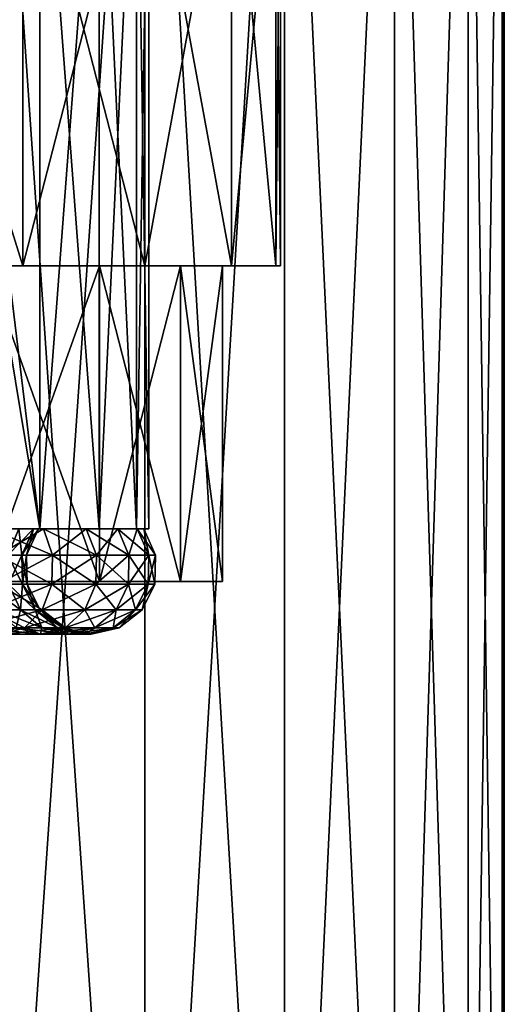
# Model space of a CAD drawing. Extents: x 0 to 200, y 18 to 95.
# Tile 378 of 491: x 181 to 190, y 37 to 56. Entities that reach past the tile are written whole.
import ezdxf

# ---------------------------------------------------------------- set-up
doc = ezdxf.new("R2010")
doc.units = 0

msp = doc.modelspace()

# ---------------------------------------------------------------- linework, layer by layer
for points in [[(182.969574, 67.22702, 33.419941), (182.969574, 22.227015, 33.419941), (179.881058, 22.227015, 31.886789)], [(179.881058, 67.22702, 31.886789), (182.969574, 67.22702, 33.419941), (179.881058, 22.227015, 31.886789)], [(179.881058, 67.22702, 60.113213), (179.881058, 22.227015, 60.113213), (182.969574, 22.227015, 58.580059)], [(182.969574, 67.22702, 58.580059), (179.881058, 67.22702, 60.113213), (182.969574, 22.227015, 58.580059)], [(185.626404, 67.22702, 35.617851), (185.626404, 22.227015, 35.617851), (182.969574, 22.227015, 33.419941)], [(182.969574, 67.22702, 33.419941), (185.626404, 67.22702, 35.617851), (182.969574, 22.227015, 33.419941)], [(182.969574, 67.22702, 58.580059), (182.969574, 22.227015, 58.580059), (185.626404, 22.227015, 56.382149)], [(185.626404, 67.22702, 56.382149), (182.969574, 67.22702, 58.580059), (185.626404, 22.227015, 56.382149)], [(187.711121, 67.22702, 38.36438), (187.711121, 22.227015, 38.36438), (185.626404, 22.227015, 35.617851)], [(185.626404, 67.22702, 35.617851), (187.711121, 67.22702, 38.36438), (185.626404, 22.227015, 35.617851)], [(185.626404, 67.22702, 56.382149), (185.626404, 22.227015, 56.382149), (187.711121, 22.227015, 53.63562)], [(187.711121, 67.22702, 53.63562), (185.626404, 67.22702, 56.382149), (187.711121, 22.227015, 53.63562)], [(189.113602, 67.22702, 41.514389), (189.113602, 22.227015, 41.514389), (187.711121, 22.227015, 38.36438)], [(187.711121, 67.22702, 38.36438), (189.113602, 67.22702, 41.514389), (187.711121, 22.227015, 38.36438)], [(187.711121, 67.22702, 53.63562), (187.711121, 22.227015, 53.63562), (189.113602, 22.227015, 50.485611)], [(189.113602, 67.22702, 50.485611), (187.711121, 67.22702, 53.63562), (189.113602, 22.227015, 50.485611)], [(189.759705, 67.22702, 44.901428), (189.759705, 22.227015, 44.901428), (189.113602, 22.227015, 41.514389)], [(189.113602, 67.22702, 41.514389), (189.759705, 67.22702, 44.901428), (189.113602, 22.227015, 41.514389)], [(189.113602, 67.22702, 50.485611), (189.113602, 22.227015, 50.485611), (189.759705, 22.227015, 47.098572)], [(189.759705, 67.22702, 47.098572), (189.113602, 67.22702, 50.485611), (189.759705, 22.227015, 47.098572)], [(189.799988, 67.22702, 46), (189.799988, 22.227015, 46), (189.759705, 22.227015, 44.901428)], [(189.759705, 67.22702, 44.901428), (189.799988, 67.22702, 46), (189.759705, 22.227015, 44.901428)], [(189.759705, 67.22702, 47.098572), (189.759705, 22.227015, 47.098572), (189.799988, 22.227015, 46)], [(189.799988, 67.22702, 46), (189.759705, 67.22702, 47.098572), (189.799988, 22.227015, 46)], [(179.8806, 55.227016, 39.5), (180.975204, 61.227016, 40.52924), (180.975204, 46.227016, 40.52924)], [(180.975204, 61.227016, 51.47076), (179.8806, 55.227016, 52.5), (180.975204, 46.227016, 51.47076)], [(179.8806, 59.727016, 39.5), (180.975204, 61.227016, 40.52924), (179.8806, 55.227016, 39.5)], [(180.975204, 61.227016, 51.47076), (179.8806, 59.727016, 52.5), (179.8806, 55.227016, 52.5)], [(180.975204, 61.227016, 40.52924), (182.105011, 61.227016, 42.166035), (180.975204, 46.227016, 40.52924)], [(182.105011, 61.227016, 42.166035), (182.105011, 46.227016, 42.166035), (180.975204, 46.227016, 40.52924)], [(180.975204, 61.227016, 51.47076), (180.975204, 46.227016, 51.47076), (182.105011, 46.227016, 49.833965)], [(182.105011, 61.227016, 49.833965), (180.975204, 61.227016, 51.47076), (182.105011, 46.227016, 49.833965)], [(182.105011, 61.227016, 42.166035), (182.810257, 61.227016, 44.025646), (182.105011, 46.227016, 42.166035)], [(182.810257, 61.227016, 44.025646), (182.810257, 46.227016, 44.025646), (182.105011, 46.227016, 42.166035)], [(182.105011, 61.227016, 49.833965), (182.105011, 46.227016, 49.833965), (182.810257, 46.227016, 47.974354)], [(182.810257, 61.227016, 47.974354), (182.105011, 61.227016, 49.833965), (182.810257, 46.227016, 47.974354)], [(182.810257, 61.227016, 44.025646), (183.049988, 61.227016, 46), (182.810257, 46.227016, 44.025646)], [(183.049988, 61.227016, 46), (183.049988, 46.227016, 46), (182.810257, 46.227016, 44.025646)], [(182.810257, 61.227016, 47.974354), (182.810257, 46.227016, 47.974354), (183.049988, 46.227016, 46)], [(183.049988, 61.227016, 46), (182.810257, 61.227016, 47.974354), (183.049988, 46.227016, 46)], [(180.654861, 51.227013, 36.984291), (180.654861, 60.227013, 36.984291), (177.853165, 51.227013, 35.692688)], [(180.654861, 60.227013, 36.984291), (177.853165, 60.227013, 35.692688), (177.853165, 51.227013, 35.692688)], [(177.853165, 51.227013, 56.307312), (177.853165, 60.227013, 56.307312), (180.654861, 51.227013, 55.015709)], [(177.853165, 60.227013, 56.307312), (180.654861, 60.227013, 55.015709), (180.654861, 51.227013, 55.015709)], [(182.974365, 51.227013, 39.018433), (182.974365, 60.227013, 39.018433), (180.654861, 51.227013, 36.984291)], [(182.974365, 60.227013, 39.018433), (180.654861, 60.227013, 36.984291), (180.654861, 51.227013, 36.984291)], [(180.654861, 51.227013, 55.015709), (180.654861, 60.227013, 55.015709), (182.974365, 51.227013, 52.981567)], [(180.654861, 60.227013, 55.015709), (182.974365, 60.227013, 52.981567), (182.974365, 51.227013, 52.981567)], [(184.620605, 51.227013, 41.627583), (184.620605, 60.227013, 41.627583), (182.974365, 51.227013, 39.018433)], [(184.620605, 60.227013, 41.627583), (182.974365, 60.227013, 39.018433), (182.974365, 51.227013, 39.018433)], [(182.974365, 51.227013, 52.981567), (182.974365, 60.227013, 52.981567), (184.620605, 51.227013, 50.372417)], [(182.974365, 60.227013, 52.981567), (184.620605, 60.227013, 50.372417), (184.620605, 51.227013, 50.372417)], [(185.458023, 51.227013, 44.596844), (185.458023, 60.227013, 44.596844), (184.620605, 51.227013, 41.627583)], [(185.458023, 60.227013, 44.596844), (184.620605, 60.227013, 41.627583), (184.620605, 51.227013, 41.627583)], [(184.620605, 51.227013, 50.372417), (184.620605, 60.227013, 50.372417), (185.458023, 51.227013, 47.403156)], [(184.620605, 60.227013, 50.372417), (185.458023, 60.227013, 47.403156), (185.458023, 51.227013, 47.403156)], [(185.549988, 51.227013, 46), (185.549988, 60.227013, 46), (185.458023, 51.227013, 44.596844)], [(185.549988, 60.227013, 46), (185.458023, 60.227013, 44.596844), (185.458023, 51.227013, 44.596844)], [(185.458023, 51.227013, 47.403156), (185.458023, 60.227013, 47.403156), (185.549988, 51.227013, 46)], [(185.458023, 60.227013, 47.403156), (185.549988, 60.227013, 46), (185.549988, 51.227013, 46)], [(179.486526, 55.227016, 39.210384), (180.975204, 46.227016, 40.52924), (179.486526, 46.227016, 39.210384)], [(179.486526, 55.227016, 39.210384), (179.8806, 55.227016, 39.5), (180.975204, 46.227016, 40.52924)], [(179.8806, 55.227016, 52.5), (179.486526, 46.227016, 52.789616), (180.975204, 46.227016, 51.47076)], [(177.397614, 51.227013, 36.602402), (180.654861, 51.227013, 36.984291), (177.853165, 51.227013, 35.692688)], [(179.969284, 51.227013, 37.733139), (180.654861, 51.227013, 36.984291), (177.397614, 51.227013, 36.602402)], [(177.853165, 51.227013, 56.307312), (180.654861, 51.227013, 55.015709), (179.969284, 51.227013, 54.266861)], [(182.111801, 45.227016, 39.55019), (182.111801, 51.227013, 39.55019), (179.969284, 45.227016, 37.733139)], [(182.111801, 51.227013, 39.55019), (179.969284, 51.227013, 37.733139), (179.969284, 45.227016, 37.733139)], [(179.969284, 45.227016, 54.266861), (179.969284, 51.227013, 54.266861), (182.111801, 45.227016, 52.44981)], [(179.969284, 51.227013, 54.266861), (182.111801, 51.227013, 52.44981), (182.111801, 45.227016, 52.44981)], [(179.969284, 51.227013, 37.733139), (182.974365, 51.227013, 39.018433), (180.654861, 51.227013, 36.984291)], [(182.111801, 51.227013, 39.55019), (182.974365, 51.227013, 39.018433), (179.969284, 51.227013, 37.733139)], [(179.969284, 51.227013, 54.266861), (180.654861, 51.227013, 55.015709), (182.111801, 51.227013, 52.44981)], [(180.654861, 51.227013, 55.015709), (182.974365, 51.227013, 52.981567), (182.111801, 51.227013, 52.44981)], [(183.647293, 45.227016, 41.902699), (183.647293, 51.227013, 41.902699), (182.111801, 45.227016, 39.55019)], [(183.647293, 51.227013, 41.902699), (182.111801, 51.227013, 39.55019), (182.111801, 45.227016, 39.55019)], [(182.111801, 45.227016, 52.44981), (182.111801, 51.227013, 52.44981), (183.647293, 45.227016, 50.097301)], [(182.111801, 51.227013, 52.44981), (183.647293, 51.227013, 50.097301), (183.647293, 45.227016, 50.097301)], [(182.111801, 51.227013, 39.55019), (184.620605, 51.227013, 41.627583), (182.974365, 51.227013, 39.018433)], [(183.647293, 51.227013, 41.902699), (184.620605, 51.227013, 41.627583), (182.111801, 51.227013, 39.55019)], [(182.111801, 51.227013, 52.44981), (182.974365, 51.227013, 52.981567), (183.647293, 51.227013, 50.097301)], [(182.974365, 51.227013, 52.981567), (184.620605, 51.227013, 50.372417), (183.647293, 51.227013, 50.097301)], [(184.448288, 45.227016, 44.595364), (184.448288, 51.227013, 44.595364), (183.647293, 45.227016, 41.902699)], [(184.448288, 51.227013, 44.595364), (183.647293, 51.227013, 41.902699), (183.647293, 45.227016, 41.902699)], [(183.647293, 45.227016, 50.097301), (183.647293, 51.227013, 50.097301), (184.448288, 45.227016, 47.404636)], [(183.647293, 51.227013, 50.097301), (184.448288, 51.227013, 47.404636), (184.448288, 45.227016, 47.404636)], [(183.647293, 51.227013, 41.902699), (185.458023, 51.227013, 44.596844), (184.620605, 51.227013, 41.627583)], [(184.448288, 51.227013, 44.595364), (185.458023, 51.227013, 44.596844), (183.647293, 51.227013, 41.902699)], [(183.647293, 51.227013, 50.097301), (184.620605, 51.227013, 50.372417), (184.448288, 51.227013, 47.404636)], [(184.448288, 45.227016, 47.404636), (184.448288, 51.227013, 47.404636), (184.448288, 45.227016, 44.595364)], [(184.448288, 51.227013, 47.404636), (184.448288, 51.227013, 44.595364), (184.448288, 45.227016, 44.595364)], [(184.448288, 51.227013, 47.404636), (185.458023, 51.227013, 47.403156), (184.448288, 51.227013, 44.595364)], [(185.458023, 51.227013, 47.403156), (185.549988, 51.227013, 46), (184.448288, 51.227013, 44.595364)], [(185.549988, 51.227013, 46), (185.458023, 51.227013, 44.596844), (184.448288, 51.227013, 44.595364)], [(184.448288, 51.227013, 47.404636), (184.620605, 51.227013, 50.372417), (185.458023, 51.227013, 47.403156)], [(180.975204, 46.227016, 40.52924), (180.038712, 46.227016, 39.756737), (179.486526, 46.227016, 39.210384)], [(179.486526, 46.227016, 52.789616), (180.038712, 46.227016, 52.243263), (180.975204, 46.227016, 51.47076)], [(180.856567, 46.227016, 47.067936), (180.579102, 46.227016, 48.103424), (179.511169, 46.227016, 42.046856)], [(180.579102, 46.227016, 43.896576), (180.856567, 46.227016, 44.932064), (179.511169, 46.227016, 42.046856)], [(180.856567, 46.227016, 44.932064), (180.949997, 46.227016, 46), (179.511169, 46.227016, 42.046856)], [(180.949997, 46.227016, 46), (180.856567, 46.227016, 47.067936), (179.511169, 46.227016, 42.046856)], [(180.038712, 46.227016, 39.756737), (181.043259, 46.227016, 40.76128), (180.183289, 45.726139, 39.584438)], [(181.043259, 46.227016, 51.23872), (180.038712, 46.227016, 52.243263), (181.215561, 45.726139, 51.383297)], [(180.038712, 46.227016, 52.243263), (180.183289, 45.726139, 52.415565), (181.215561, 45.726139, 51.383297)], [(180.975204, 46.227016, 40.52924), (181.043259, 46.227016, 40.76128), (180.038712, 46.227016, 39.756737)], [(180.975204, 46.227016, 51.47076), (180.038712, 46.227016, 52.243263), (181.043259, 46.227016, 51.23872)], [(181.043259, 46.227016, 40.76128), (181.215561, 45.726139, 40.616703), (180.183289, 45.726139, 39.584438)], [(180.635056, 45.726139, 44.971123), (180.579102, 46.227016, 43.896576), (180.367737, 45.726139, 43.973503)], [(180.367737, 45.726139, 48.026497), (180.856567, 46.227016, 47.067936), (180.635056, 45.726139, 47.028877)], [(180.579102, 46.227016, 48.103424), (180.856567, 46.227016, 47.067936), (180.367737, 45.726139, 48.026497)], [(180.856567, 46.227016, 44.932064), (180.579102, 46.227016, 43.896576), (180.635056, 45.726139, 44.971123)], [(180.725067, 45.726139, 46), (180.856567, 46.227016, 44.932064), (180.635056, 45.726139, 44.971123)], [(180.635056, 45.726139, 47.028877), (180.949997, 46.227016, 46), (180.725067, 45.726139, 46)], [(180.856567, 46.227016, 47.067936), (180.949997, 46.227016, 46), (180.635056, 45.726139, 47.028877)], [(180.949997, 46.227016, 46), (180.856567, 46.227016, 44.932064), (180.725067, 45.726139, 46)], [(182.105011, 46.227016, 42.166035), (181.858093, 46.227016, 41.924999), (180.975204, 46.227016, 40.52924)], [(181.858093, 46.227016, 41.924999), (181.043259, 46.227016, 40.76128), (180.975204, 46.227016, 40.52924)], [(180.975204, 46.227016, 51.47076), (181.858093, 46.227016, 50.075001), (182.105011, 46.227016, 49.833965)], [(180.975204, 46.227016, 51.47076), (181.043259, 46.227016, 51.23872), (181.858093, 46.227016, 50.075001)], [(181.043259, 46.227016, 40.76128), (181.858093, 46.227016, 41.924999), (181.215561, 45.726139, 40.616703)], [(181.858093, 46.227016, 50.075001), (181.043259, 46.227016, 51.23872), (182.052887, 45.726139, 50.187462)], [(181.043259, 46.227016, 51.23872), (181.215561, 45.726139, 51.383297), (182.052887, 45.726139, 50.187462)], [(181.858093, 46.227016, 41.924999), (182.052887, 45.726139, 41.812538), (181.215561, 45.726139, 40.616703)], [(181.858093, 46.227016, 41.924999), (182.458481, 46.227016, 43.212536), (182.052887, 45.726139, 41.812538)], [(182.458481, 46.227016, 48.787464), (181.858093, 46.227016, 50.075001), (182.669846, 45.726139, 48.864391)], [(181.858093, 46.227016, 50.075001), (182.052887, 45.726139, 50.187462), (182.669846, 45.726139, 48.864391)], [(182.105011, 46.227016, 42.166035), (182.458481, 46.227016, 43.212536), (181.858093, 46.227016, 41.924999)], [(182.105011, 46.227016, 49.833965), (181.858093, 46.227016, 50.075001), (182.458481, 46.227016, 48.787464)], [(182.458481, 46.227016, 43.212536), (182.669846, 45.726139, 43.135609), (182.052887, 45.726139, 41.812538)], [(182.810257, 46.227016, 44.025646), (182.458481, 46.227016, 43.212536), (182.105011, 46.227016, 42.166035)], [(182.105011, 46.227016, 49.833965), (182.458481, 46.227016, 48.787464), (182.810257, 46.227016, 47.974354)], [(182.458481, 46.227016, 43.212536), (182.826172, 46.227016, 44.584766), (182.669846, 45.726139, 43.135609)], [(182.826172, 46.227016, 47.415234), (182.458481, 46.227016, 48.787464), (183.047684, 45.726139, 47.454288)], [(182.458481, 46.227016, 48.787464), (182.669846, 45.726139, 48.864391), (183.047684, 45.726139, 47.454288)], [(182.810257, 46.227016, 44.025646), (182.826172, 46.227016, 44.584766), (182.458481, 46.227016, 43.212536)], [(182.810257, 46.227016, 47.974354), (182.458481, 46.227016, 48.787464), (182.826172, 46.227016, 47.415234)], [(182.826172, 46.227016, 44.584766), (183.047684, 45.726139, 44.545712), (182.669846, 45.726139, 43.135609)], [(183.049988, 46.227016, 46), (182.826172, 46.227016, 44.584766), (182.810257, 46.227016, 44.025646)], [(182.810257, 46.227016, 47.974354), (182.826172, 46.227016, 47.415234), (183.049988, 46.227016, 46)], [(182.826172, 46.227016, 44.584766), (182.949997, 46.227016, 46), (183.047684, 45.726139, 44.545712)], [(182.949997, 46.227016, 46), (182.826172, 46.227016, 47.415234), (183.174911, 45.726139, 46)], [(182.826172, 46.227016, 47.415234), (183.047684, 45.726139, 47.454288), (183.174911, 45.726139, 46)], [(183.049988, 46.227016, 46), (182.949997, 46.227016, 46), (182.826172, 46.227016, 44.584766)], [(183.049988, 46.227016, 46), (182.826172, 46.227016, 47.415234), (182.949997, 46.227016, 46)], [(182.949997, 46.227016, 46), (183.174911, 45.726139, 46), (183.047684, 45.726139, 44.545712)], [(180.183289, 45.726139, 39.584438), (181.215561, 45.726139, 40.616703), (180.175949, 45.177197, 39.593178)], [(181.215561, 45.726139, 40.616703), (181.206818, 45.177197, 40.624039), (180.175949, 45.177197, 39.593178)], [(180.183289, 45.726139, 52.415565), (180.175949, 45.177197, 52.406822), (181.206818, 45.177197, 51.375961)], [(181.215561, 45.726139, 51.383297), (180.183289, 45.726139, 52.415565), (181.206818, 45.177197, 51.375961)], [(180.646301, 45.177197, 44.969139), (180.367737, 45.726139, 43.973503), (180.378464, 45.177197, 43.969601)], [(180.635056, 45.726139, 44.971123), (180.367737, 45.726139, 43.973503), (180.646301, 45.177197, 44.969139)], [(180.367737, 45.726139, 48.026497), (180.635056, 45.726139, 47.028877), (180.378464, 45.177197, 48.030399)], [(180.378464, 45.177197, 48.030399), (180.635056, 45.726139, 47.028877), (180.646301, 45.177197, 47.030861)], [(180.736481, 45.177197, 46), (180.635056, 45.726139, 44.971123), (180.646301, 45.177197, 44.969139)], [(180.725067, 45.726139, 46), (180.635056, 45.726139, 44.971123), (180.736481, 45.177197, 46)], [(180.635056, 45.726139, 47.028877), (180.725067, 45.726139, 46), (180.646301, 45.177197, 47.030861)], [(180.646301, 45.177197, 47.030861), (180.725067, 45.726139, 46), (180.736481, 45.177197, 46)], [(181.215561, 45.726139, 40.616703), (182.052887, 45.726139, 41.812538), (181.206818, 45.177197, 40.624039)], [(182.052887, 45.726139, 41.812538), (182.042999, 45.177197, 41.818245), (181.206818, 45.177197, 40.624039)], [(181.215561, 45.726139, 51.383297), (181.206818, 45.177197, 51.375961), (182.042999, 45.177197, 50.181755)], [(182.052887, 45.726139, 50.187462), (181.215561, 45.726139, 51.383297), (182.042999, 45.177197, 50.181755)], [(182.052887, 45.726139, 41.812538), (182.669846, 45.726139, 43.135609), (182.042999, 45.177197, 41.818245)], [(182.669846, 45.726139, 43.135609), (182.659119, 45.177197, 43.139511), (182.042999, 45.177197, 41.818245)], [(182.052887, 45.726139, 50.187462), (182.042999, 45.177197, 50.181755), (182.659119, 45.177197, 48.860489)], [(182.669846, 45.726139, 48.864391), (182.052887, 45.726139, 50.187462), (182.659119, 45.177197, 48.860489)], [(182.669846, 45.726139, 43.135609), (183.047684, 45.726139, 44.545712), (182.659119, 45.177197, 43.139511)], [(183.047684, 45.726139, 44.545712), (183.036438, 45.177197, 44.547691), (182.659119, 45.177197, 43.139511)], [(182.669846, 45.726139, 48.864391), (182.659119, 45.177197, 48.860489), (183.036438, 45.177197, 47.452309)], [(183.047684, 45.726139, 47.454288), (182.669846, 45.726139, 48.864391), (183.036438, 45.177197, 47.452309)], [(183.047684, 45.726139, 44.545712), (183.174911, 45.726139, 46), (183.036438, 45.177197, 44.547691)], [(183.174911, 45.726139, 46), (183.163498, 45.177197, 46), (183.036438, 45.177197, 44.547691)], [(183.047684, 45.726139, 47.454288), (183.036438, 45.177197, 47.452309), (183.163498, 45.177197, 46)], [(183.174911, 45.726139, 46), (183.047684, 45.726139, 47.454288), (183.163498, 45.177197, 46)], [(177.293945, 45.227016, 42.872673), (182.111801, 45.227016, 39.55019), (179.969284, 45.227016, 37.733139)], [(177.293945, 45.227016, 42.872673), (178.40387, 45.227016, 44.264465), (182.111801, 45.227016, 39.55019)], [(177.293945, 45.227016, 49.127327), (182.111801, 45.227016, 52.44981), (178.40387, 45.227016, 47.735535)], [(179.969284, 45.227016, 54.266861), (182.111801, 45.227016, 52.44981), (177.293945, 45.227016, 49.127327)], [(178.40387, 45.227016, 44.264465), (183.647293, 45.227016, 41.902699), (182.111801, 45.227016, 39.55019)], [(178.40387, 45.227016, 44.264465), (184.448288, 45.227016, 44.595364), (183.647293, 45.227016, 41.902699)], [(178.799988, 45.227016, 46), (184.448288, 45.227016, 44.595364), (178.40387, 45.227016, 44.264465)], [(178.40387, 45.227016, 47.735535), (184.448288, 45.227016, 47.404636), (178.799988, 45.227016, 46)], [(178.40387, 45.227016, 47.735535), (183.647293, 45.227016, 50.097301), (184.448288, 45.227016, 47.404636)], [(182.111801, 45.227016, 52.44981), (183.647293, 45.227016, 50.097301), (178.40387, 45.227016, 47.735535)], [(178.799988, 45.227016, 46), (184.448288, 45.227016, 47.404636), (184.448288, 45.227016, 44.595364)], [(180.609207, 44.6861, 43.88562), (179.941147, 45.177197, 43.031754), (180.153793, 44.6861, 42.908981)], [(180.378464, 45.177197, 43.969601), (179.941147, 45.177197, 43.031754), (180.609207, 44.6861, 43.88562)], [(180.175949, 45.177197, 39.593178), (181.206818, 45.177197, 40.624039), (180.018112, 44.6861, 39.781281)], [(181.206818, 45.177197, 40.624039), (181.018707, 44.6861, 40.781876), (180.018112, 44.6861, 39.781281)], [(180.175949, 45.177197, 52.406822), (180.018112, 44.6861, 52.218719), (181.018707, 44.6861, 51.218124)], [(180.153793, 44.6861, 49.091019), (180.378464, 45.177197, 48.030399), (180.609207, 44.6861, 48.11438)], [(181.206818, 45.177197, 51.375961), (180.175949, 45.177197, 52.406822), (181.018707, 44.6861, 51.218124)], [(180.888107, 44.6861, 44.926502), (180.378464, 45.177197, 43.969601), (180.609207, 44.6861, 43.88562)], [(180.646301, 45.177197, 44.969139), (180.378464, 45.177197, 43.969601), (180.888107, 44.6861, 44.926502)], [(180.378464, 45.177197, 48.030399), (180.646301, 45.177197, 47.030861), (180.609207, 44.6861, 48.11438)], [(180.609207, 44.6861, 48.11438), (180.646301, 45.177197, 47.030861), (180.888107, 44.6861, 47.073498)], [(180.982025, 44.6861, 46), (180.646301, 45.177197, 44.969139), (180.888107, 44.6861, 44.926502)], [(180.736481, 45.177197, 46), (180.646301, 45.177197, 44.969139), (180.982025, 44.6861, 46)], [(180.646301, 45.177197, 47.030861), (180.736481, 45.177197, 46), (180.888107, 44.6861, 47.073498)], [(180.888107, 44.6861, 47.073498), (180.736481, 45.177197, 46), (180.982025, 44.6861, 46)], [(181.206818, 45.177197, 40.624039), (182.042999, 45.177197, 41.818245), (181.018707, 44.6861, 40.781876)], [(182.042999, 45.177197, 41.818245), (181.830353, 44.6861, 41.941017), (181.018707, 44.6861, 40.781876)], [(181.206818, 45.177197, 51.375961), (181.018707, 44.6861, 51.218124), (181.830353, 44.6861, 50.058983)], [(182.042999, 45.177197, 50.181755), (181.206818, 45.177197, 51.375961), (181.830353, 44.6861, 50.058983)], [(182.042999, 45.177197, 41.818245), (182.659119, 45.177197, 43.139511), (181.830353, 44.6861, 41.941017)], [(182.659119, 45.177197, 43.139511), (182.428391, 44.6861, 43.223492), (181.830353, 44.6861, 41.941017)], [(182.042999, 45.177197, 50.181755), (181.830353, 44.6861, 50.058983), (182.428391, 44.6861, 48.776508)], [(182.659119, 45.177197, 48.860489), (182.042999, 45.177197, 50.181755), (182.428391, 44.6861, 48.776508)], [(182.659119, 45.177197, 43.139511), (183.036438, 45.177197, 44.547691), (182.428391, 44.6861, 43.223492)], [(183.036438, 45.177197, 44.547691), (182.794632, 44.6861, 44.590332), (182.428391, 44.6861, 43.223492)], [(182.659119, 45.177197, 48.860489), (182.428391, 44.6861, 48.776508), (182.794632, 44.6861, 47.409668)], [(183.036438, 45.177197, 47.452309), (182.659119, 45.177197, 48.860489), (182.794632, 44.6861, 47.409668)], [(183.036438, 45.177197, 44.547691), (183.163498, 45.177197, 46), (182.794632, 44.6861, 44.590332)], [(183.163498, 45.177197, 46), (182.917953, 44.6861, 46), (182.794632, 44.6861, 44.590332)], [(183.036438, 45.177197, 47.452309), (182.794632, 44.6861, 47.409668), (182.917953, 44.6861, 46)], [(183.163498, 45.177197, 46), (183.036438, 45.177197, 47.452309), (182.917953, 44.6861, 46)], [(180.018112, 44.6861, 39.781281), (181.018707, 44.6861, 40.781876), (179.740234, 44.347603, 40.112446)], [(181.018707, 44.6861, 40.781876), (180.687546, 44.347603, 41.059757), (179.740234, 44.347603, 40.112446)], [(180.018112, 44.6861, 52.218719), (179.740234, 44.347603, 51.887554), (180.687546, 44.347603, 50.940243)], [(181.018707, 44.6861, 51.218124), (180.018112, 44.6861, 52.218719), (180.687546, 44.347603, 50.940243)], [(181.015442, 44.347603, 43.737762), (180.153793, 44.6861, 42.908981), (180.528183, 44.347603, 42.692829)], [(180.609207, 44.6861, 43.88562), (180.153793, 44.6861, 42.908981), (181.015442, 44.347603, 43.737762)], [(180.153793, 44.6861, 49.091019), (180.609207, 44.6861, 48.11438), (180.528183, 44.347603, 49.307171)], [(180.528183, 44.347603, 49.307171), (180.609207, 44.6861, 48.11438), (181.015442, 44.347603, 48.262238)], [(181.313858, 44.347603, 44.851433), (180.609207, 44.6861, 43.88562), (181.015442, 44.347603, 43.737762)], [(180.888107, 44.6861, 44.926502), (180.609207, 44.6861, 43.88562), (181.313858, 44.347603, 44.851433)], [(180.609207, 44.6861, 48.11438), (180.888107, 44.6861, 47.073498), (181.015442, 44.347603, 48.262238)], [(181.018707, 44.6861, 40.781876), (181.830353, 44.6861, 41.941017), (180.687546, 44.347603, 41.059757)], [(181.830353, 44.6861, 41.941017), (181.455963, 44.347603, 42.157173), (180.687546, 44.347603, 41.059757)], [(181.018707, 44.6861, 51.218124), (180.687546, 44.347603, 50.940243), (181.455963, 44.347603, 49.842827)], [(181.414337, 44.347603, 46), (180.888107, 44.6861, 44.926502), (181.313858, 44.347603, 44.851433)], [(180.982025, 44.6861, 46), (180.888107, 44.6861, 44.926502), (181.414337, 44.347603, 46)], [(180.888107, 44.6861, 47.073498), (180.982025, 44.6861, 46), (181.313858, 44.347603, 47.148567)], [(181.015442, 44.347603, 48.262238), (180.888107, 44.6861, 47.073498), (181.313858, 44.347603, 47.148567)], [(181.313858, 44.347603, 47.148567), (180.982025, 44.6861, 46), (181.414337, 44.347603, 46)], [(181.830353, 44.6861, 50.058983), (181.018707, 44.6861, 51.218124), (181.455963, 44.347603, 49.842827)], [(181.830353, 44.6861, 41.941017), (182.428391, 44.6861, 43.223492), (181.455963, 44.347603, 42.157173)], [(182.428391, 44.6861, 43.223492), (182.022141, 44.347603, 43.371349), (181.455963, 44.347603, 42.157173)], [(181.830353, 44.6861, 50.058983), (181.455963, 44.347603, 49.842827), (182.022141, 44.347603, 48.628651)], [(182.428391, 44.6861, 48.776508), (181.830353, 44.6861, 50.058983), (182.022141, 44.347603, 48.628651)], [(182.428391, 44.6861, 43.223492), (182.794632, 44.6861, 44.590332), (182.022141, 44.347603, 43.371349)], [(182.794632, 44.6861, 44.590332), (182.368881, 44.347603, 44.665401), (182.022141, 44.347603, 43.371349)], [(182.428391, 44.6861, 48.776508), (182.022141, 44.347603, 48.628651), (182.368881, 44.347603, 47.334599)], [(182.794632, 44.6861, 44.590332), (182.917953, 44.6861, 46), (182.368881, 44.347603, 44.665401)], [(182.917953, 44.6861, 46), (182.485657, 44.347603, 46), (182.368881, 44.347603, 44.665401)], [(182.794632, 44.6861, 47.409668), (182.368881, 44.347603, 47.334599), (182.485657, 44.347603, 46)], [(182.794632, 44.6861, 47.409668), (182.428391, 44.6861, 48.776508), (182.368881, 44.347603, 47.334599)], [(182.917953, 44.6861, 46), (182.794632, 44.6861, 47.409668), (182.485657, 44.347603, 46)], [(179.740234, 44.347603, 40.112446), (180.687546, 44.347603, 41.059757), (179.39592, 44.227016, 40.522781)], [(180.687546, 44.347603, 41.059757), (180.277206, 44.227016, 41.404068), (179.39592, 44.227016, 40.522781)], [(180.687546, 44.347603, 50.940243), (179.740234, 44.347603, 51.887554), (180.277206, 44.227016, 50.595932)], [(180.992081, 44.227016, 42.424999), (179.866882, 44.347603, 41.748383), (180.277206, 44.227016, 41.404068)], [(180.528183, 44.347603, 42.692829), (179.866882, 44.347603, 41.748383), (180.992081, 44.227016, 42.424999)], [(180.687546, 44.347603, 41.059757), (181.455963, 44.347603, 42.157173), (180.277206, 44.227016, 41.404068)], [(181.455963, 44.347603, 42.157173), (180.992081, 44.227016, 42.424999), (180.277206, 44.227016, 41.404068)], [(180.687546, 44.347603, 50.940243), (180.277206, 44.227016, 50.595932), (180.992081, 44.227016, 49.575001)], [(180.277206, 44.227016, 50.595932), (180.528183, 44.347603, 49.307171), (180.992081, 44.227016, 49.575001)], [(181.518799, 44.227016, 43.554558), (180.528183, 44.347603, 42.692829), (180.992081, 44.227016, 42.424999)], [(181.015442, 44.347603, 43.737762), (180.528183, 44.347603, 42.692829), (181.518799, 44.227016, 43.554558)], [(180.528183, 44.347603, 49.307171), (181.015442, 44.347603, 48.262238), (180.992081, 44.227016, 49.575001)], [(181.455963, 44.347603, 49.842827), (180.687546, 44.347603, 50.940243), (180.992081, 44.227016, 49.575001)], [(181.455963, 44.347603, 42.157173), (182.022141, 44.347603, 43.371349), (180.992081, 44.227016, 42.424999)], [(182.022141, 44.347603, 43.371349), (181.518799, 44.227016, 43.554558), (180.992081, 44.227016, 42.424999)], [(181.455963, 44.347603, 49.842827), (180.992081, 44.227016, 49.575001), (181.518799, 44.227016, 48.445442)], [(180.992081, 44.227016, 49.575001), (181.015442, 44.347603, 48.262238), (181.518799, 44.227016, 48.445442)], [(181.84137, 44.227016, 44.758415), (181.015442, 44.347603, 43.737762), (181.518799, 44.227016, 43.554558)], [(181.313858, 44.347603, 44.851433), (181.015442, 44.347603, 43.737762), (181.84137, 44.227016, 44.758415)], [(181.015442, 44.347603, 48.262238), (181.313858, 44.347603, 47.148567), (181.518799, 44.227016, 48.445442)], [(181.949997, 44.227016, 46), (181.313858, 44.347603, 44.851433), (181.84137, 44.227016, 44.758415)], [(181.414337, 44.347603, 46), (181.313858, 44.347603, 44.851433), (181.949997, 44.227016, 46)], [(181.313858, 44.347603, 47.148567), (181.414337, 44.347603, 46), (181.84137, 44.227016, 47.241585)], [(181.518799, 44.227016, 48.445442), (181.313858, 44.347603, 47.148567), (181.84137, 44.227016, 47.241585)], [(181.84137, 44.227016, 47.241585), (181.414337, 44.347603, 46), (181.949997, 44.227016, 46)], [(182.022141, 44.347603, 48.628651), (181.455963, 44.347603, 49.842827), (181.518799, 44.227016, 48.445442)], [(182.022141, 44.347603, 43.371349), (182.368881, 44.347603, 44.665401), (181.518799, 44.227016, 43.554558)], [(182.368881, 44.347603, 44.665401), (181.84137, 44.227016, 44.758415), (181.518799, 44.227016, 43.554558)], [(182.022141, 44.347603, 48.628651), (181.518799, 44.227016, 48.445442), (181.84137, 44.227016, 47.241585)], [(182.368881, 44.347603, 44.665401), (182.485657, 44.347603, 46), (181.84137, 44.227016, 44.758415)], [(182.485657, 44.347603, 46), (181.949997, 44.227016, 46), (181.84137, 44.227016, 44.758415)], [(182.368881, 44.347603, 47.334599), (181.84137, 44.227016, 47.241585), (181.949997, 44.227016, 46)], [(182.368881, 44.347603, 47.334599), (182.022141, 44.347603, 48.628651), (181.84137, 44.227016, 47.241585)], [(182.485657, 44.347603, 46), (182.368881, 44.347603, 47.334599), (181.949997, 44.227016, 46)]]:
    msp.add_3dface(points)

doc.saveas('drawing.dxf')
